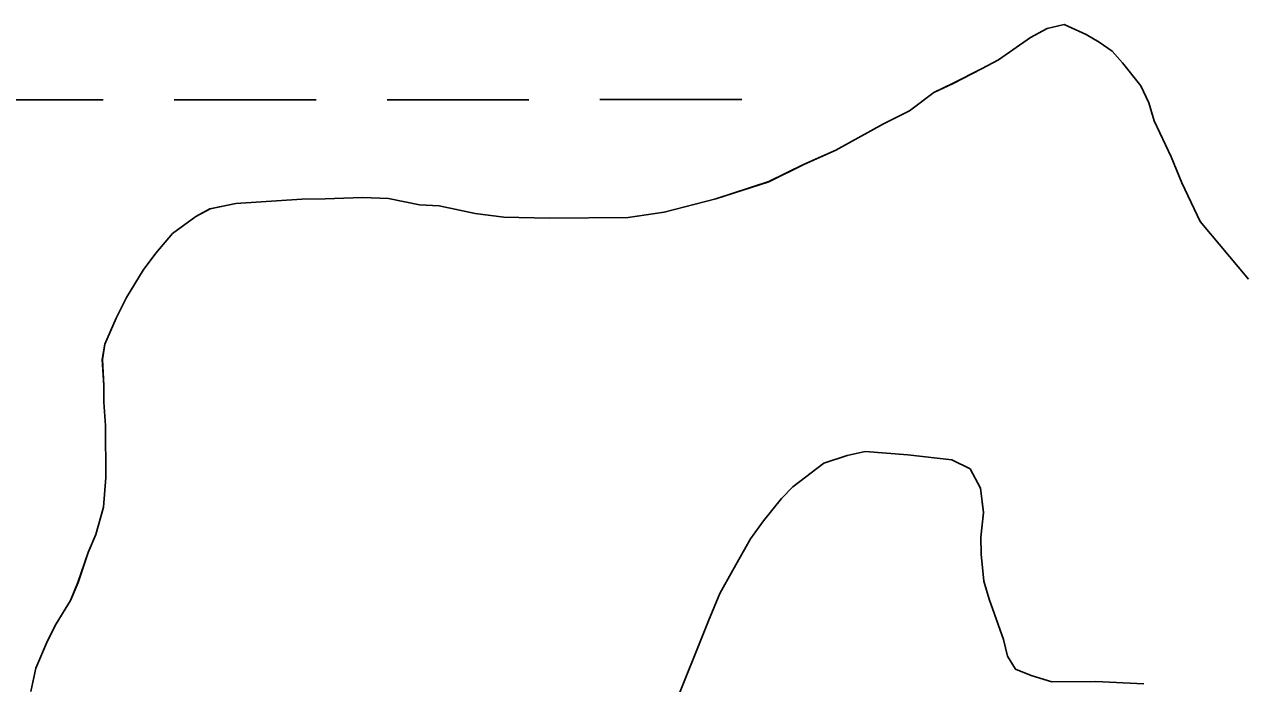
# Model space of a CAD drawing. Extents: x 3279314 to 3317160, y 734079 to 759431.
# Drawn here: x 3314459.6 to 3314734.1, y 746582.8 to 746731.6 of the extents above; entities that cross this region are included whole.
import ezdxf

# ---------------------------------------------------------------- set-up
doc = ezdxf.new("R2010")
doc.units = 0
for name, color, linetype in [('V-SITE-VEGE', 7, 'Continuous'), ('V-TOPO-SHOR', 7, 'Continuous'), ('V-WETL-SWMP', 7, 'Continuous')]:
    doc.layers.add(name, color=color, linetype=linetype)

msp = doc.modelspace()

# ---------------------------------------------------------------- linework, layer by layer
at = {"layer": 'V-SITE-VEGE'}
for p, q in [((3314686.52, 746728.6), (3314690.3, 746730.67)), ((3314690.3, 746730.67), (3314694.09, 746731.57)), ((3314694.09, 746731.57), (3314699.07, 746729.27)), ((3314679.26, 746723.59), (3314686.52, 746728.6)), ((3314699.07, 746729.27), (3314702, 746727.54)), ((3314702, 746727.54), (3314704.93, 746725.52)), ((3314704.93, 746725.52), (3314707.28, 746722.91)), ((3314675.48, 746721.52), (3314679.26, 746723.59)), ((3314707.28, 746722.91), (3314711.41, 746717.68)), ((3314669.08, 746718.26), (3314675.48, 746721.52)), ((3314664.71, 746716.19), (3314669.08, 746718.26)), ((3314711.41, 746717.68), (3314713.18, 746713.9)), ((3314659.2, 746712.07), (3314664.71, 746716.19)), ((3314653.38, 746709.11), (3314659.2, 746712.07)), ((3314713.18, 746713.9), (3314714.38, 746709.82)), ((3314642.62, 746703.19), (3314653.38, 746709.11)), ((3314714.38, 746709.82), (3314718.23, 746701.67)), ((3314635.35, 746699.94), (3314642.62, 746703.19)), ((3314718.23, 746701.67), (3314720.6, 746695.85)), ((3314627.49, 746696.08), (3314635.35, 746699.94)), ((3314615.55, 746692.21), (3314627.49, 746696.08)), ((3314720.6, 746695.85), (3314724.75, 746687.12)), ((3314507.27, 746691.17), (3314522.15, 746692.15)), ((3314522.15, 746692.15), (3314527.4, 746692.18)), ((3314527.4, 746692.18), (3314535.86, 746692.53)), ((3314535.86, 746692.53), (3314541.7, 746692.28)), ((3314541.7, 746692.28), (3314548.72, 746690.87)), ((3314603.9, 746689.21), (3314615.55, 746692.21)), ((3314498.24, 746688.19), (3314501.44, 746689.96)), ((3314501.44, 746689.96), (3314507.27, 746691.17)), ((3314548.72, 746690.87), (3314553.1, 746690.61)), ((3314553.1, 746690.61), (3314561.28, 746688.92)), ((3314493.01, 746684.36), (3314498.24, 746688.19)), ((3314561.28, 746688.92), (3314567.71, 746688.08)), ((3314567.71, 746688.08), (3314577.93, 746687.86)), ((3314577.93, 746687.86), (3314595.73, 746687.98)), ((3314595.73, 746687.98), (3314603.9, 746689.21)), ((3314724.75, 746687.12), (3314735.64, 746674.07)), ((3314489.25, 746679.95), (3314493.01, 746684.36)), ((3314486.35, 746676.14), (3314489.25, 746679.95)), ((3314482.6, 746669.98), (3314486.35, 746676.14)), ((3314480.3, 746665.3), (3314482.6, 746669.98)), ((3314477.71, 746659.44), (3314480.3, 746665.3)), ((3314477.16, 746655.93), (3314477.71, 746659.44)), ((3314477.49, 746650.1), (3314477.16, 746655.93)), ((3314477.51, 746646.3), (3314477.49, 746650.1)), ((3314477.84, 746641.05), (3314477.51, 746646.3)), ((3314477.92, 746629.38), (3314477.84, 746641.05)), ((3314649.22, 746635.23), (3314645.14, 746634.33)), ((3314658.86, 746634.42), (3314649.22, 746635.23)), ((3314639.9, 746632.54), (3314632.93, 746627.24)), ((3314645.14, 746634.33), (3314639.9, 746632.54)), ((3314668.79, 746633.32), (3314658.86, 746634.42)), ((3314672.89, 746631.31), (3314668.79, 746633.32)), ((3314477.39, 746622.66), (3314477.92, 746629.38)), ((3314675.25, 746626.94), (3314672.89, 746631.31)), ((3314632.93, 746627.24), (3314630.32, 746624.59)), ((3314675.88, 746621.4), (3314675.25, 746626.94)), ((3314630.32, 746624.59), (3314626.27, 746619.6)), ((3314475.68, 746616.52), (3314477.39, 746622.66)), ((3314675.33, 746615.85), (3314675.88, 746621.4)), ((3314626.27, 746619.6), (3314623.38, 746615.5)), ((3314473.95, 746612.42), (3314475.68, 746616.52)), ((3314623.38, 746615.5), (3314619.34, 746608.46)), ((3314675.36, 746612.06), (3314675.33, 746615.85)), ((3314471.67, 746605.69), (3314473.95, 746612.42)), ((3314675.98, 746605.93), (3314675.36, 746612.06)), ((3314619.34, 746608.46), (3314616.46, 746603.19)), ((3314469.94, 746601.59), (3314471.67, 746605.69)), ((3314677.18, 746601.86), (3314675.98, 746605.93)), ((3314466.77, 746596.32), (3314469.94, 746601.59)), ((3314616.46, 746603.19), (3314613.87, 746597.04)), ((3314680.45, 746592.83), (3314677.18, 746601.86)), ((3314464.75, 746592.51), (3314466.77, 746596.32)), ((3314613.87, 746597.04), (3314605.55, 746576.26)), ((3314462.17, 746586.36), (3314464.75, 746592.51)), ((3314681.35, 746589.04), (3314680.45, 746592.83)), ((3314683.13, 746586.14), (3314681.35, 746589.04)), ((3314461.04, 746581.1), (3314462.17, 746586.36)), ((3314686.64, 746584.7), (3314683.13, 746586.14)), ((3314691.32, 746583.27), (3314686.64, 746584.7)), ((3314701.24, 746583.34), (3314691.32, 746583.27)), ((3314712.05, 746582.83), (3314701.24, 746583.34))]:
    msp.add_line(p, q, dxfattribs=at)
at = {"layer": 'V-TOPO-SHOR'}
for p, q in [((3314686.52, 746728.6), (3314690.3, 746730.67)), ((3314686.52, 746728.6), (3314690.3, 746730.67)), ((3314690.3, 746730.67), (3314694.08, 746731.57)), ((3314690.3, 746730.67), (3314694.08, 746731.57)), ((3314694.08, 746731.57), (3314699.06, 746729.27)), ((3314694.08, 746731.57), (3314699.06, 746729.27)), ((3314679.25, 746723.59), (3314686.52, 746728.6)), ((3314679.25, 746723.59), (3314686.52, 746728.6)), ((3314699.06, 746729.27), (3314701.99, 746727.54)), ((3314699.06, 746729.27), (3314701.99, 746727.54)), ((3314701.99, 746727.54), (3314704.93, 746725.52)), ((3314701.99, 746727.54), (3314704.93, 746725.52)), ((3314704.93, 746725.52), (3314707.28, 746722.91)), ((3314704.93, 746725.52), (3314707.28, 746722.91)), ((3314675.47, 746721.52), (3314679.25, 746723.59)), ((3314675.47, 746721.52), (3314679.25, 746723.59)), ((3314707.28, 746722.91), (3314711.4, 746717.68)), ((3314707.28, 746722.91), (3314711.4, 746717.68)), ((3314669.07, 746718.27), (3314675.47, 746721.52)), ((3314669.07, 746718.27), (3314675.47, 746721.52)), ((3314664.71, 746716.19), (3314669.07, 746718.27)), ((3314664.71, 746716.19), (3314669.07, 746718.27)), ((3314711.4, 746717.68), (3314713.18, 746713.9)), ((3314711.4, 746717.68), (3314713.18, 746713.9)), ((3314659.19, 746712.07), (3314664.71, 746716.19)), ((3314659.19, 746712.07), (3314664.71, 746716.19)), ((3314653.38, 746709.11), (3314659.19, 746712.07)), ((3314653.38, 746709.11), (3314659.19, 746712.07)), ((3314713.18, 746713.9), (3314714.37, 746709.82)), ((3314713.18, 746713.9), (3314714.37, 746709.82)), ((3314642.62, 746703.2), (3314653.38, 746709.11)), ((3314642.62, 746703.2), (3314653.38, 746709.11)), ((3314714.37, 746709.82), (3314718.23, 746701.68)), ((3314714.37, 746709.82), (3314718.23, 746701.68)), ((3314635.34, 746699.93), (3314642.62, 746703.2)), ((3314635.34, 746699.93), (3314642.62, 746703.2)), ((3314718.23, 746701.68), (3314720.6, 746695.85)), ((3314718.23, 746701.68), (3314720.6, 746695.85)), ((3314627.49, 746696.09), (3314635.34, 746699.93)), ((3314627.49, 746696.09), (3314635.34, 746699.93)), ((3314615.55, 746692.21), (3314627.49, 746696.09)), ((3314615.55, 746692.21), (3314627.49, 746696.09)), ((3314720.6, 746695.85), (3314724.75, 746687.13)), ((3314720.6, 746695.85), (3314724.75, 746687.13)), ((3314507.26, 746691.17), (3314522.14, 746692.15)), ((3314507.26, 746691.17), (3314522.14, 746692.15)), ((3314522.14, 746692.15), (3314527.4, 746692.18)), ((3314522.14, 746692.15), (3314527.4, 746692.18)), ((3314527.4, 746692.18), (3314535.86, 746692.53)), ((3314527.4, 746692.18), (3314535.86, 746692.53)), ((3314535.86, 746692.53), (3314541.7, 746692.28)), ((3314535.86, 746692.53), (3314541.7, 746692.28)), ((3314541.7, 746692.28), (3314548.71, 746690.87)), ((3314541.7, 746692.28), (3314548.71, 746690.87)), ((3314603.89, 746689.21), (3314615.55, 746692.21)), ((3314603.89, 746689.21), (3314615.55, 746692.21)), ((3314498.24, 746688.19), (3314501.43, 746689.96)), ((3314498.24, 746688.19), (3314501.43, 746689.96)), ((3314501.43, 746689.96), (3314507.26, 746691.17)), ((3314501.43, 746689.96), (3314507.26, 746691.17)), ((3314548.71, 746690.87), (3314553.09, 746690.61)), ((3314548.71, 746690.87), (3314553.09, 746690.61)), ((3314553.09, 746690.61), (3314561.28, 746688.92)), ((3314553.09, 746690.61), (3314561.28, 746688.92)), ((3314493.01, 746684.36), (3314498.24, 746688.19)), ((3314493.01, 746684.36), (3314498.24, 746688.19)), ((3314561.28, 746688.92), (3314567.71, 746688.08)), ((3314561.28, 746688.92), (3314567.71, 746688.08)), ((3314567.71, 746688.08), (3314577.92, 746687.86)), ((3314567.71, 746688.08), (3314577.92, 746687.86)), ((3314577.92, 746687.86), (3314595.73, 746687.99)), ((3314577.92, 746687.86), (3314595.73, 746687.99)), ((3314595.73, 746687.99), (3314603.89, 746689.21)), ((3314595.73, 746687.99), (3314603.89, 746689.21)), ((3314724.75, 746687.13), (3314735.64, 746674.07)), ((3314724.75, 746687.13), (3314735.64, 746674.07)), ((3314489.24, 746679.95), (3314493.01, 746684.36)), ((3314489.24, 746679.95), (3314493.01, 746684.36)), ((3314486.35, 746676.14), (3314489.24, 746679.95)), ((3314486.35, 746676.14), (3314489.24, 746679.95)), ((3314482.6, 746669.98), (3314486.35, 746676.14)), ((3314482.6, 746669.98), (3314486.35, 746676.14)), ((3314480.3, 746665.3), (3314482.6, 746669.98)), ((3314480.3, 746665.3), (3314482.6, 746669.98)), ((3314477.71, 746659.44), (3314480.3, 746665.3)), ((3314477.71, 746659.44), (3314480.3, 746665.3)), ((3314477.15, 746655.93), (3314477.71, 746659.44)), ((3314477.15, 746655.93), (3314477.71, 746659.44)), ((3314477.48, 746650.1), (3314477.15, 746655.93)), ((3314477.48, 746650.1), (3314477.15, 746655.93)), ((3314477.51, 746646.3), (3314477.48, 746650.1)), ((3314477.51, 746646.3), (3314477.48, 746650.1)), ((3314477.84, 746641.05), (3314477.51, 746646.3)), ((3314477.84, 746641.05), (3314477.51, 746646.3)), ((3314477.92, 746629.38), (3314477.84, 746641.05)), ((3314477.92, 746629.38), (3314477.84, 746641.05)), ((3314649.22, 746635.23), (3314645.14, 746634.33)), ((3314649.22, 746635.23), (3314645.14, 746634.33)), ((3314658.85, 746634.42), (3314649.22, 746635.23)), ((3314658.85, 746634.42), (3314649.22, 746635.23)), ((3314639.89, 746632.54), (3314632.93, 746627.24)), ((3314639.89, 746632.54), (3314632.93, 746627.24)), ((3314645.14, 746634.33), (3314639.89, 746632.54)), ((3314645.14, 746634.33), (3314639.89, 746632.54)), ((3314668.79, 746633.32), (3314658.85, 746634.42)), ((3314668.79, 746633.32), (3314658.85, 746634.42)), ((3314672.89, 746631.31), (3314668.79, 746633.32)), ((3314672.89, 746631.31), (3314668.79, 746633.32)), ((3314477.38, 746622.66), (3314477.92, 746629.38)), ((3314477.38, 746622.66), (3314477.92, 746629.38)), ((3314675.25, 746626.95), (3314672.89, 746631.31)), ((3314675.25, 746626.95), (3314672.89, 746631.31)), ((3314632.93, 746627.24), (3314630.32, 746624.59)), ((3314632.93, 746627.24), (3314630.32, 746624.59)), ((3314675.87, 746621.41), (3314675.25, 746626.95)), ((3314675.87, 746621.41), (3314675.25, 746626.95)), ((3314630.32, 746624.59), (3314626.26, 746619.6)), ((3314630.32, 746624.59), (3314626.26, 746619.6)), ((3314475.67, 746616.52), (3314477.38, 746622.66)), ((3314475.67, 746616.52), (3314477.38, 746622.66)), ((3314675.33, 746615.86), (3314675.87, 746621.41)), ((3314675.33, 746615.86), (3314675.87, 746621.41)), ((3314626.26, 746619.6), (3314623.37, 746615.5)), ((3314626.26, 746619.6), (3314623.37, 746615.5)), ((3314473.95, 746612.42), (3314475.67, 746616.52)), ((3314473.95, 746612.42), (3314475.67, 746616.52)), ((3314623.37, 746615.5), (3314619.34, 746608.46)), ((3314623.37, 746615.5), (3314619.34, 746608.46)), ((3314675.35, 746612.06), (3314675.33, 746615.86)), ((3314675.35, 746612.06), (3314675.33, 746615.86)), ((3314471.66, 746605.69), (3314473.95, 746612.42)), ((3314471.66, 746605.69), (3314473.95, 746612.42)), ((3314675.98, 746605.94), (3314675.35, 746612.06)), ((3314675.98, 746605.94), (3314675.35, 746612.06)), ((3314619.34, 746608.46), (3314616.45, 746603.19)), ((3314619.34, 746608.46), (3314616.45, 746603.19)), ((3314469.94, 746601.59), (3314471.66, 746605.69)), ((3314469.94, 746601.59), (3314471.66, 746605.69)), ((3314677.18, 746601.86), (3314675.98, 746605.94)), ((3314677.18, 746601.86), (3314675.98, 746605.94)), ((3314466.76, 746596.32), (3314469.94, 746601.59)), ((3314466.76, 746596.32), (3314469.94, 746601.59)), ((3314616.45, 746603.19), (3314613.87, 746597.04)), ((3314616.45, 746603.19), (3314613.87, 746597.04)), ((3314680.45, 746592.83), (3314677.18, 746601.86)), ((3314680.45, 746592.83), (3314677.18, 746601.86)), ((3314464.75, 746592.51), (3314466.76, 746596.32)), ((3314464.75, 746592.51), (3314466.76, 746596.32)), ((3314613.87, 746597.04), (3314605.55, 746576.26)), ((3314613.87, 746597.04), (3314605.55, 746576.26)), ((3314462.16, 746586.36), (3314464.75, 746592.51)), ((3314462.16, 746586.36), (3314464.75, 746592.51)), ((3314681.35, 746589.04), (3314680.45, 746592.83)), ((3314681.35, 746589.04), (3314680.45, 746592.83)), ((3314683.12, 746586.14), (3314681.35, 746589.04)), ((3314683.12, 746586.14), (3314681.35, 746589.04)), ((3314461.03, 746581.1), (3314462.16, 746586.36)), ((3314461.03, 746581.1), (3314462.16, 746586.36)), ((3314686.63, 746584.7), (3314683.12, 746586.14)), ((3314686.63, 746584.7), (3314683.12, 746586.14)), ((3314691.31, 746583.27), (3314686.63, 746584.7)), ((3314691.31, 746583.27), (3314686.63, 746584.7)), ((3314701.24, 746583.34), (3314691.31, 746583.27)), ((3314701.24, 746583.34), (3314691.31, 746583.27)), ((3314712.04, 746582.83), (3314701.24, 746583.34)), ((3314712.04, 746582.83), (3314701.24, 746583.34))]:
    msp.add_line(p, q, dxfattribs=at)
at = {"layer": 'V-WETL-SWMP'}
for p, q in [((3314686.52, 746728.6), (3314690.3, 746730.67)), ((3314686.52, 746728.6), (3314690.3, 746730.67)), ((3314690.3, 746730.67), (3314694.08, 746731.57)), ((3314690.3, 746730.67), (3314694.08, 746731.57)), ((3314694.08, 746731.57), (3314699.06, 746729.27)), ((3314694.08, 746731.57), (3314699.06, 746729.27)), ((3314679.25, 746723.59), (3314686.52, 746728.6)), ((3314679.25, 746723.59), (3314686.52, 746728.6)), ((3314699.06, 746729.27), (3314701.99, 746727.54)), ((3314699.06, 746729.27), (3314701.99, 746727.54)), ((3314701.99, 746727.54), (3314704.93, 746725.52)), ((3314701.99, 746727.54), (3314704.93, 746725.52)), ((3314704.93, 746725.52), (3314707.28, 746722.91)), ((3314704.93, 746725.52), (3314707.28, 746722.91)), ((3314675.47, 746721.52), (3314679.25, 746723.59)), ((3314675.47, 746721.52), (3314679.25, 746723.59)), ((3314707.28, 746722.91), (3314711.4, 746717.68)), ((3314707.28, 746722.91), (3314711.4, 746717.68)), ((3314669.07, 746718.27), (3314675.47, 746721.52)), ((3314669.07, 746718.27), (3314675.47, 746721.52)), ((3314664.71, 746716.19), (3314669.07, 746718.27)), ((3314664.71, 746716.19), (3314669.07, 746718.27)), ((3314711.4, 746717.68), (3314713.18, 746713.9)), ((3314711.4, 746717.68), (3314713.18, 746713.9)), ((3314445.36, 746714.51), (3314477.36, 746714.52)), ((3314493.36, 746714.53), (3314525.36, 746714.55)), ((3314541.36, 746714.56), (3314573.36, 746714.57)), ((3314589.36, 746714.58), (3314621.36, 746714.6)), ((3314659.19, 746712.07), (3314664.71, 746716.19)), ((3314659.19, 746712.07), (3314664.71, 746716.19)), ((3314653.38, 746709.11), (3314659.19, 746712.07)), ((3314653.38, 746709.11), (3314659.19, 746712.07)), ((3314713.18, 746713.9), (3314714.37, 746709.82)), ((3314713.18, 746713.9), (3314714.37, 746709.82)), ((3314642.62, 746703.2), (3314653.38, 746709.11)), ((3314642.62, 746703.2), (3314653.38, 746709.11)), ((3314714.37, 746709.82), (3314718.23, 746701.68)), ((3314714.37, 746709.82), (3314718.23, 746701.68)), ((3314635.34, 746699.93), (3314642.62, 746703.2)), ((3314635.34, 746699.93), (3314642.62, 746703.2)), ((3314718.23, 746701.68), (3314720.6, 746695.85)), ((3314718.23, 746701.68), (3314720.6, 746695.85)), ((3314627.49, 746696.09), (3314635.34, 746699.93)), ((3314627.49, 746696.09), (3314635.34, 746699.93)), ((3314615.55, 746692.21), (3314627.49, 746696.09)), ((3314615.55, 746692.21), (3314627.49, 746696.09)), ((3314720.6, 746695.85), (3314724.75, 746687.13)), ((3314720.6, 746695.85), (3314724.75, 746687.13)), ((3314507.26, 746691.17), (3314522.14, 746692.15)), ((3314507.26, 746691.17), (3314522.14, 746692.15)), ((3314522.14, 746692.15), (3314527.4, 746692.18)), ((3314522.14, 746692.15), (3314527.4, 746692.18)), ((3314527.4, 746692.18), (3314535.86, 746692.53)), ((3314527.4, 746692.18), (3314535.86, 746692.53)), ((3314535.86, 746692.53), (3314541.7, 746692.28)), ((3314535.86, 746692.53), (3314541.7, 746692.28)), ((3314541.7, 746692.28), (3314548.71, 746690.87)), ((3314541.7, 746692.28), (3314548.71, 746690.87)), ((3314603.89, 746689.21), (3314615.55, 746692.21)), ((3314603.89, 746689.21), (3314615.55, 746692.21)), ((3314498.24, 746688.19), (3314501.43, 746689.96)), ((3314498.24, 746688.19), (3314501.43, 746689.96)), ((3314501.43, 746689.96), (3314507.26, 746691.17)), ((3314501.43, 746689.96), (3314507.26, 746691.17)), ((3314548.71, 746690.87), (3314553.09, 746690.61)), ((3314548.71, 746690.87), (3314553.09, 746690.61)), ((3314553.09, 746690.61), (3314561.28, 746688.92)), ((3314553.09, 746690.61), (3314561.28, 746688.92)), ((3314493.01, 746684.36), (3314498.24, 746688.19)), ((3314493.01, 746684.36), (3314498.24, 746688.19)), ((3314561.28, 746688.92), (3314567.71, 746688.08)), ((3314561.28, 746688.92), (3314567.71, 746688.08)), ((3314567.71, 746688.08), (3314577.92, 746687.86)), ((3314567.71, 746688.08), (3314577.92, 746687.86)), ((3314577.92, 746687.86), (3314595.73, 746687.99)), ((3314577.92, 746687.86), (3314595.73, 746687.99)), ((3314595.73, 746687.99), (3314603.89, 746689.21)), ((3314595.73, 746687.99), (3314603.89, 746689.21)), ((3314724.75, 746687.13), (3314735.64, 746674.07)), ((3314724.75, 746687.13), (3314735.64, 746674.07)), ((3314489.24, 746679.95), (3314493.01, 746684.36)), ((3314489.24, 746679.95), (3314493.01, 746684.36)), ((3314486.35, 746676.14), (3314489.24, 746679.95)), ((3314486.35, 746676.14), (3314489.24, 746679.95)), ((3314482.6, 746669.98), (3314486.35, 746676.14)), ((3314482.6, 746669.98), (3314486.35, 746676.14)), ((3314480.3, 746665.3), (3314482.6, 746669.98)), ((3314480.3, 746665.3), (3314482.6, 746669.98)), ((3314477.71, 746659.44), (3314480.3, 746665.3)), ((3314477.71, 746659.44), (3314480.3, 746665.3)), ((3314477.15, 746655.93), (3314477.71, 746659.44)), ((3314477.15, 746655.93), (3314477.71, 746659.44)), ((3314477.48, 746650.1), (3314477.15, 746655.93)), ((3314477.48, 746650.1), (3314477.15, 746655.93)), ((3314477.51, 746646.3), (3314477.48, 746650.1)), ((3314477.51, 746646.3), (3314477.48, 746650.1)), ((3314477.84, 746641.05), (3314477.51, 746646.3)), ((3314477.84, 746641.05), (3314477.51, 746646.3)), ((3314477.92, 746629.38), (3314477.84, 746641.05)), ((3314477.92, 746629.38), (3314477.84, 746641.05)), ((3314649.22, 746635.23), (3314645.14, 746634.33)), ((3314649.22, 746635.23), (3314645.14, 746634.33)), ((3314658.85, 746634.42), (3314649.22, 746635.23)), ((3314658.85, 746634.42), (3314649.22, 746635.23)), ((3314639.89, 746632.54), (3314632.93, 746627.24)), ((3314639.89, 746632.54), (3314632.93, 746627.24)), ((3314645.14, 746634.33), (3314639.89, 746632.54)), ((3314645.14, 746634.33), (3314639.89, 746632.54)), ((3314668.79, 746633.32), (3314658.85, 746634.42)), ((3314668.79, 746633.32), (3314658.85, 746634.42)), ((3314672.89, 746631.31), (3314668.79, 746633.32)), ((3314672.89, 746631.31), (3314668.79, 746633.32)), ((3314477.38, 746622.66), (3314477.92, 746629.38)), ((3314477.38, 746622.66), (3314477.92, 746629.38)), ((3314675.25, 746626.95), (3314672.89, 746631.31)), ((3314675.25, 746626.95), (3314672.89, 746631.31)), ((3314632.93, 746627.24), (3314630.32, 746624.59)), ((3314632.93, 746627.24), (3314630.32, 746624.59)), ((3314675.87, 746621.41), (3314675.25, 746626.95)), ((3314675.87, 746621.41), (3314675.25, 746626.95)), ((3314630.32, 746624.59), (3314626.26, 746619.6)), ((3314630.32, 746624.59), (3314626.26, 746619.6)), ((3314475.67, 746616.52), (3314477.38, 746622.66)), ((3314475.67, 746616.52), (3314477.38, 746622.66)), ((3314675.33, 746615.86), (3314675.87, 746621.41)), ((3314675.33, 746615.86), (3314675.87, 746621.41)), ((3314626.26, 746619.6), (3314623.37, 746615.5)), ((3314626.26, 746619.6), (3314623.37, 746615.5)), ((3314473.95, 746612.42), (3314475.67, 746616.52)), ((3314473.95, 746612.42), (3314475.67, 746616.52)), ((3314623.37, 746615.5), (3314619.34, 746608.46)), ((3314623.37, 746615.5), (3314619.34, 746608.46)), ((3314675.35, 746612.06), (3314675.33, 746615.86)), ((3314675.35, 746612.06), (3314675.33, 746615.86)), ((3314471.66, 746605.69), (3314473.95, 746612.42)), ((3314471.66, 746605.69), (3314473.95, 746612.42)), ((3314675.98, 746605.94), (3314675.35, 746612.06)), ((3314675.98, 746605.94), (3314675.35, 746612.06)), ((3314619.34, 746608.46), (3314616.45, 746603.19)), ((3314619.34, 746608.46), (3314616.45, 746603.19)), ((3314469.94, 746601.59), (3314471.66, 746605.69)), ((3314469.94, 746601.59), (3314471.66, 746605.69)), ((3314677.18, 746601.86), (3314675.98, 746605.94)), ((3314677.18, 746601.86), (3314675.98, 746605.94)), ((3314466.76, 746596.32), (3314469.94, 746601.59)), ((3314466.76, 746596.32), (3314469.94, 746601.59)), ((3314616.45, 746603.19), (3314613.87, 746597.04)), ((3314616.45, 746603.19), (3314613.87, 746597.04)), ((3314680.45, 746592.83), (3314677.18, 746601.86)), ((3314680.45, 746592.83), (3314677.18, 746601.86)), ((3314464.75, 746592.51), (3314466.76, 746596.32)), ((3314464.75, 746592.51), (3314466.76, 746596.32)), ((3314613.87, 746597.04), (3314605.55, 746576.26)), ((3314613.87, 746597.04), (3314605.55, 746576.26)), ((3314462.16, 746586.36), (3314464.75, 746592.51)), ((3314462.16, 746586.36), (3314464.75, 746592.51)), ((3314681.35, 746589.04), (3314680.45, 746592.83)), ((3314681.35, 746589.04), (3314680.45, 746592.83)), ((3314683.12, 746586.14), (3314681.35, 746589.04)), ((3314683.12, 746586.14), (3314681.35, 746589.04)), ((3314461.03, 746581.1), (3314462.16, 746586.36)), ((3314461.03, 746581.1), (3314462.16, 746586.36)), ((3314686.63, 746584.7), (3314683.12, 746586.14)), ((3314686.63, 746584.7), (3314683.12, 746586.14)), ((3314691.31, 746583.27), (3314686.63, 746584.7)), ((3314691.31, 746583.27), (3314686.63, 746584.7)), ((3314701.24, 746583.34), (3314691.31, 746583.27)), ((3314701.24, 746583.34), (3314691.31, 746583.27)), ((3314712.04, 746582.83), (3314701.24, 746583.34)), ((3314712.04, 746582.83), (3314701.24, 746583.34))]:
    msp.add_line(p, q, dxfattribs=at)

doc.saveas('drawing.dxf')
